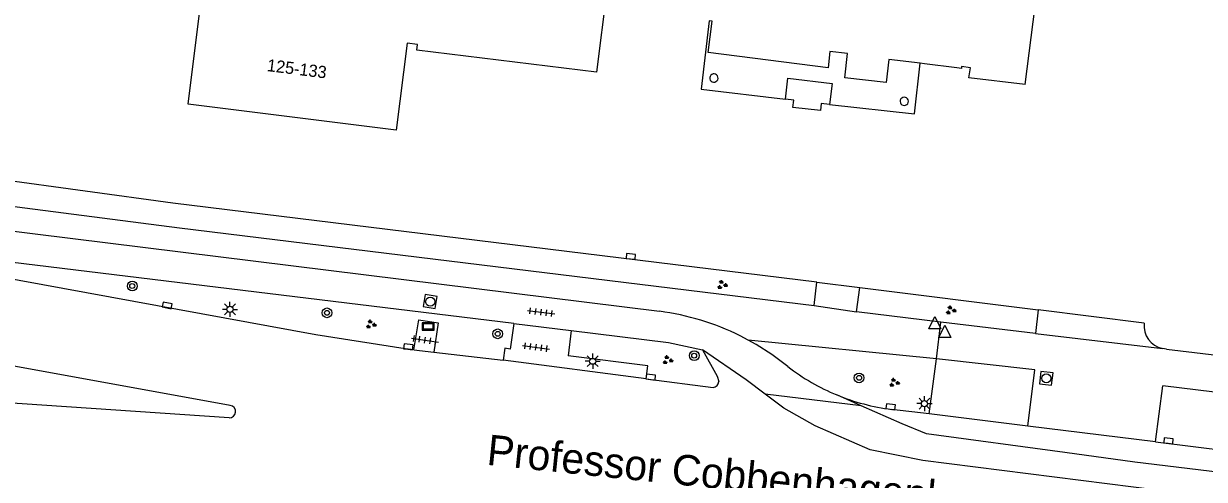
# Model space of a CAD drawing. Extents: x 131000 to 133014, y 396499 to 399001.
# Drawn here: x 131685.7 to 131782.7, y 397002.7 to 397040.1 of the extents above; entities that cross this region are included whole.
import ezdxf

# ---------------------------------------------------------------- set-up
doc = ezdxf.new("R2010")
doc.units = 0
for name, color, linetype in [('gg-anno-huisnummerreeks BGT', 7, 'Continuous'), ('gg-anno-openbare ruimte label', 7, 'Continuous'), ('gg-bbg-hoofdgebouw', 7, 'Continuous'), ('gg-bbg-onder overbouw', 7, 'Continuous'), ('gg-bbg-pand overbouw', 7, 'Continuous'), ('gg-bbg-pilaar onder overbouw', 7, 'Continuous'), ('gg-knt-verharding', 7, 'Continuous'), ('gg-knt-verharding nz', 7, 'Continuous'), ('gt-grn-groengrens', 7, 'Continuous'), ('gt-grn-vlakafsluiter', 7, 'Continuous'), ('gt-grn-weggrens', 7, 'Continuous'), ('gt-symb-boom', 7, 'Continuous'), ('gt-symb-groenvak', 7, 'Continuous'), ('gt-symb-kolk', 7, 'Continuous'), ('gt-symb-lichtmast', 7, 'Continuous'), ('gt-symb-reclamebord', 7, 'Continuous'), ('gt-symb-rioolschacht', 7, 'Continuous'), ('gt-symb-tegel verharding', 7, 'Continuous'), ('gt-symb-waterafsluiter', 7, 'Continuous')]:
    doc.layers.add(name, color=color, linetype=linetype)

# ---------------------------------------------------------------- blocks, each defined once
blk = doc.blocks.new('gt0-KOLK')
at = {"layer": 'gt-symb-kolk'}
blk.add_lwpolyline([(0, 0), (0.375, 0), (0.375, 0.4), (-0.375, 0.4), (-0.375, 0), (0, 0)], dxfattribs=at)
blk = doc.blocks.new('gt0-WAFSL')
at = {"layer": 'gt-symb-waterafsluiter'}
for p, q in [((-0.5, -0.333), (0, 0.667)), ((0, 0.667), (0.5, -0.333)), ((0.5, -0.333), (-0.5, -0.333))]:
    blk.add_line(p, q, dxfattribs=at)
blk = doc.blocks.new('gt0-GRVAK')
at = {"layer": 'gt-symb-groenvak'}
for p, q in [((-0.11, 0.189), (-0.228, 0.24)), ((-0.182, 0.153), (0.088, 0.153)), ((-0.091, 0.211), (-0.156, 0.322)), ((-0.047, 0.214), (-0.047, 0.393)), ((-0.004, 0.211), (0.061, 0.322)), ((0.015, 0.189), (0.133, 0.24)), ((0.262, -0.052), (0.197, 0.059)), ((0.305, -0.049), (0.305, 0.13)), ((0.349, -0.052), (0.414, 0.059)), ((-0.245, -0.228), (-0.363, -0.177)), ((-0.318, -0.264), (-0.047, -0.264)), ((-0.226, -0.206), (-0.291, -0.095)), ((-0.183, -0.203), (-0.183, -0.024)), ((-0.139, -0.206), (-0.074, -0.095)), ((-0.12, -0.228), (-0.002, -0.177)), ((0.243, -0.074), (0.125, -0.023)), ((0.17, -0.11), (0.441, -0.11)), ((0.368, -0.074), (0.486, -0.023))]:
    blk.add_line(p, q, dxfattribs=at)
blk = doc.blocks.new('gt0-LMAST')
at = {"layer": 'gt-symb-lichtmast'}
for p, q in [((-0.182, 0.173), (-0.447, 0.438)), ((-0.005, 0.246), (-0.005, 0.621)), ((0.172, 0.173), (0.437, 0.438)), ((-0.255, -0.004), (-0.63, -0.004)), ((-0.182, -0.181), (-0.447, -0.446)), ((-0.005, -0.254), (-0.005, -0.629)), ((0.437, -0.446), (0.172, -0.181)), ((0.245, -0.004), (0.62, -0.004))]:
    blk.add_line(p, q, dxfattribs=at)
blk.add_circle((-0.005, -0.004), 0.25, dxfattribs=at)
blk = doc.blocks.new('gt0-RS')
at = {"layer": 'gt-symb-rioolschacht'}
blk.add_lwpolyline([(-0.5, -0.5), (0.5, -0.5), (0.5, 0.5), (-0.5, 0.5)], close=True, dxfattribs=at)
blk.add_circle((0, 0), 0.375, dxfattribs=at)
blk = doc.blocks.new('gt0-BOOM')
at = {"layer": 'gt-symb-boom'}
for radius in [0.4, 0.2]:
    blk.add_circle((0, 0), radius, dxfattribs=at)
blk = doc.blocks.new('gt0-TEG1')
at = {"layer": 'gt-symb-tegel verharding'}
for p, q in [((-1.125, 0), (1.125, 0)), ((-0.9, -0.25), (-0.9, 0.25)), ((-0.45, -0.25), (-0.45, 0.25)), ((0, -0.25), (0, 0.25)), ((0.45, -0.25), (0.45, 0.25)), ((0.9, -0.25), (0.9, 0.25))]:
    blk.add_line(p, q, dxfattribs=at)
blk = doc.blocks.new('gt0-RBORD')
at = {"layer": 'gt-symb-reclamebord'}
blk.add_lwpolyline([(-0.5, 0.295), (-0.5, -0.295), (0.5, -0.295), (0.5, 0.295), (-0.5, 0.295)], dxfattribs=at)
blk.add_lwpolyline([(-0.417, -0.212), (0.417, -0.212), (0.417, 0.212), (-0.417, 0.212)], close=True, dxfattribs=at)

msp = doc.modelspace()

# ---------------------------------------------------------------- linework, layer by layer
at = {"layer": 'gg-bbg-hoofdgebouw'}
for points in [[(131733.622, 397042.882), (131732.791, 397036.117), (131718.042, 397037.944), (131718.098, 397038.39), (131717.245, 397038.498), (131716.347, 397031.354), (131699.251, 397033.503), (131700.37, 397042.543), (131697.613, 397042.905), (131698.02, 397046.25), (131700.85, 397045.903), (131701.243, 397049.088), (131694.533, 397049.916), (131696.639, 397066.998), (131728.045, 397063.113)], [(131768.002, 397035.117), (131769.29, 397045.44), (131764.91, 397046.05), (131764.83, 397045.38), (131760.44, 397045.92), (131760.95, 397049.99), (131754.2, 397050.83), (131754.13, 397050.29), (131753.58, 397050.36)], [(131768.002, 397035.117), (131763.371, 397035.671), (131763.486, 397036.497), (131762.773, 397036.583), (131762.751, 397036.427), (131762.364, 397036.482), (131759.722, 397036.817), (131759.365, 397036.861)], [(131751.934, 397033.484), (131751.247, 397033.561), (131751.177, 397032.97), (131748.908, 397033.24), (131748.984, 397033.836), (131748.296, 397033.918)]]:
    msp.add_lwpolyline(points, dxfattribs=at)
at = {"layer": 'gg-bbg-onder overbouw'}
for points in [[(131759.365, 397036.861), (131756.803, 397037.179), (131756.569, 397035.289), (131753.179, 397035.667), (131753.402, 397037.665), (131751.951, 397037.827), (131751.802, 397036.485), (131741.947, 397037.73), (131742.272, 397040.323), (131742.047, 397040.351)], [(131748.296, 397033.918), (131748.503, 397035.645), (131752.141, 397035.209), (131751.934, 397033.484)]]:
    msp.add_lwpolyline(points, dxfattribs=at)
at = {"layer": 'gg-bbg-pand overbouw'}
for points in [[(131742.047, 397040.351), (131741.376, 397034.744), (131748.296, 397033.918)], [(131751.934, 397033.484), (131758.901, 397032.707), (131759.365, 397036.861)]]:
    msp.add_lwpolyline(points, dxfattribs=at)
at = {"layer": 'gg-bbg-pilaar onder overbouw'}
for points in [[(131742.739, 397035.51), (131742.766, 397035.613), (131742.76, 397035.719), (131742.721, 397035.818), (131742.654, 397035.901), (131742.564, 397035.958), (131742.462, 397035.985), (131742.355, 397035.979), (131742.256, 397035.941), (131742.174, 397035.874), (131742.116, 397035.784), (131742.089, 397035.681), (131742.095, 397035.575), (131742.134, 397035.476), (131742.201, 397035.393), (131742.29, 397035.336), (131742.393, 397035.309), (131742.499, 397035.315), (131742.599, 397035.353), (131742.681, 397035.421), (131742.739, 397035.51)], [(131758.388, 397033.635), (131758.402, 397033.74), (131758.383, 397033.845), (131758.333, 397033.939), (131758.256, 397034.012), (131758.16, 397034.058), (131758.055, 397034.072), (131757.95, 397034.053), (131757.856, 397034.003), (131757.783, 397033.926), (131757.737, 397033.83), (131757.723, 397033.725), (131757.742, 397033.62), (131757.792, 397033.526), (131757.869, 397033.453), (131757.965, 397033.407), (131758.07, 397033.393), (131758.175, 397033.412), (131758.269, 397033.462), (131758.342, 397033.539), (131758.388, 397033.635)]]:
    msp.add_lwpolyline(points, dxfattribs=at)
at = {"layer": 'gg-knt-verharding'}
for p, q in [((131698.007, 397025.373), (131683.306, 397027.377)), ((131750.892, 397018.9), (131698.007, 397025.373)), ((131680.73, 397023.59), (131737.96, 397016.5)), ((131750.671, 397016.963), (131750.892, 397018.9)), ((131754.136, 397016.459), (131754.414, 397018.463)), ((131754.414, 397018.463), (131769.064, 397016.617)), ((131750.671, 397016.963), (131754.136, 397016.459)), ((131761.063, 397015.614), (131754.136, 397016.459)), ((131769.064, 397016.617), (131768.831, 397014.667)), ((131726.001, 397015.497), (131730.715, 397014.923)), ((131768.831, 397014.667), (131761.063, 397015.614)), ((131730.715, 397014.923), (131730.46, 397012.83)), ((131745.244, 397014.131), (131744.58, 397014.49)), ((131768.831, 397014.667), (131779.253, 397013.44)), ((131702.7, 397008.78), (131674.37, 397013.89)), ((131760.695, 397012.597), (131745.244, 397014.131)), ((131779.598, 397013.399), (131779.253, 397013.44)), ((131779.598, 397013.399), (131785.872, 397012.63)), ((131717.796, 397013.326), (131719.417, 397013.139)), ((131719.417, 397013.139), (131725.11, 397012.48)), ((131736.86, 397010.954), (131725.11, 397012.48)), ((131737, 397012.03), (131730.46, 397012.83)), ((131736.86, 397010.954), (131737, 397012.03)), ((131736.86, 397010.954), (131742.359, 397010.243)), ((131702.61, 397007.75), (131673.81, 397009.7)), ((131778.694, 397005.771), (131779.283, 397010.389)), ((131803.578, 397007.367), (131779.283, 397010.389)), ((131760.096, 397008.072), (131757.02, 397008.448)), ((131768.204, 397007.081), (131760.096, 397008.072)), ((131778.694, 397005.771), (131768.204, 397007.081)), ((131778.694, 397005.771), (131803.001, 397002.775))]:
    msp.add_line(p, q, dxfattribs=at)
for points in [[(131682.631, 397025.413), (131698.552, 397023.344), (131750.671, 397016.963)], [(131726.001, 397015.497), (131681.45, 397020.92), (131676.98, 397021.84), (131675.74, 397022.54)], [(131717.796, 397013.326), (131717.07, 397013.41), (131709.75, 397014.58), (131675.92, 397020.74)], [(131717.796, 397013.326), (131718.195, 397015.803), (131719.773, 397015.558), (131719.417, 397013.139)], [(131726.001, 397015.497), (131725.7, 397013.4), (131725.25, 397013.47), (131725.11, 397012.48)], [(131730.715, 397014.923), (131738.71, 397013.95), (131741.48, 397013.33)], [(131748.5, 397011.96), (131747.18, 397012.96), (131745.907, 397013.772), (131745.244, 397014.131)], [(131741.48, 397013.33), (131742.7, 397011.17), (131742.82, 397010.74)], [(131768.204, 397007.081), (131768.771, 397011.682), (131760.695, 397012.597)]]:
    msp.add_lwpolyline(points, dxfattribs=at)
for centre, radius, start, end in [((131735.24, 396995.635), 21.041, 63.64798, 82.57278), ((131779.645, 397015.288), 1.889, 172.59031, 258.03819), ((131759.206, 397025.824), 17.517, 232.32373, 247.57503), ((131742.326, 397010.736), 0.494, 273.88068, 0.42345), ((131759.192, 397025.824), 17.511, 247.61776, 262.87505), ((131702.635, 397008.267), 0.517, 355.023, 82.74599), ((131702.635, 397008.267), 0.517, 267.26289, 355.04884)]:
    msp.add_arc(centre, radius, start, end, dxfattribs=at)
at = {"layer": 'gg-knt-verharding nz'}
msp.add_line((131754.525, 397008.749), (131752.524, 397009.632), dxfattribs=at)
for points in [[(131746.638, 397009.699), (131745.073, 397010.865), (131741.48, 397013.33)], [(131922.171, 396984.164), (131898.194, 396987.151), (131862.262, 396991.482), (131823.017, 396996.367), (131803.043, 396998.92), (131781.203, 397001.525), (131759.597, 397004.251), (131755.251, 397005.141), (131750.751, 397007.092), (131748.18, 397008.55), (131746.638, 397009.699)], [(131922.392, 396986.15), (131897.976, 396989.158), (131836.059, 396996.94), (131797.554, 397001.628), (131777.007, 397004.104), (131771.251, 397004.913), (131759.884, 397006.448), (131757.887, 397007.264), (131754.525, 397008.749)]]:
    msp.add_lwpolyline(points, dxfattribs=at)
at = {"layer": 'gt-grn-groengrens'}
msp.add_line((131760.096, 397008.072), (131760.695, 397012.597), dxfattribs=at)
at = {"layer": 'gt-grn-vlakafsluiter'}
for p, q in [((131750.892, 397018.9), (131754.414, 397018.463)), ((131777.771, 397015.532), (131769.064, 397016.617))]:
    msp.add_line(p, q, dxfattribs=at)
at = {"layer": 'gt-grn-weggrens'}
for p, q in [((131760.695, 397012.597), (131761.063, 397015.614)), ((131754.525, 397008.749), (131746.638, 397009.699))]:
    msp.add_line(p, q, dxfattribs=at)

# ---------------------------------------------------------------- block references
at = {"layer": 'gt-symb-boom'}
for p in [(131694.662, 397018.575), (131710.652, 397016.373), (131724.677, 397014.649), (131740.812, 397012.86), (131754.351, 397011.034)]:
    msp.add_blockref('gt0-BOOM', p, dxfattribs=at)
at = {"layer": 'gt-symb-groenvak'}
for p in [(131743.096, 397018.67), (131761.872, 397016.579), (131714.253, 397015.423), (131738.617, 397012.495), (131757.231, 397010.643)]:
    msp.add_blockref('gt0-GRVAK', p, dxfattribs=at)
at = {"layer": 'gt-symb-kolk'}
for p, rotation in [((131735.587, 397020.806), -5.682084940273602), ((131697.495, 397016.785), -11.006664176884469), ((131717.307, 397013.387), -6.776782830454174), ((131737.22, 397010.907), -7.409184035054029), ((131756.916, 397008.468), -7.00425924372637), ((131779.742, 397005.664), -5.853091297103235)]:
    msp.add_blockref('gt0-KOLK', p, dxfattribs=dict(at, rotation=rotation))
at = {"layer": 'gt-symb-lichtmast'}
for p in [(131702.693, 397016.664), (131732.478, 397012.405), (131759.718, 397008.923)]:
    msp.add_blockref('gt0-LMAST', p, dxfattribs=at)
at = {"layer": 'gt-symb-reclamebord'}
msp.add_blockref('gt0-RBORD', (131718.964, 397015.258), dxfattribs=at)
at = {"layer": 'gt-symb-rioolschacht'}
for p, rotation in [((131719.132, 397017.292), 170.67893928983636), ((131769.723, 397010.997), -6.549091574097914)]:
    msp.add_blockref('gt0-RS', p, dxfattribs=dict(at, rotation=rotation))
at = {"layer": 'gt-symb-tegel verharding'}
for p, rotation in [((131728.235, 397016.418), -6.947410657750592), ((131718.697, 397014.137), -8.397572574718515), ((131727.82, 397013.546), -7.409184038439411)]:
    msp.add_blockref('gt0-TEG1', p, dxfattribs=dict(at, rotation=rotation))
at = {"layer": 'gt-symb-waterafsluiter'}
for p in [(131760.57, 397015.403), (131761.392, 397014.681)]:
    msp.add_blockref('gt0-WAFSL', p, dxfattribs=at)

# ---------------------------------------------------------------- texts
at = {"layer": 'gg-anno-huisnummerreeks BGT'}
msp.add_text('125-133', height=1, rotation=352.8, dxfattribs=at).set_placement((131705.688, 397036.223))
at = {"layer": 'gg-anno-openbare ruimte label'}
msp.add_text('Professor Cobbenhagenlaan', height=2.5, rotation=354.1, dxfattribs=at).set_placement((131723.711, 397003.906))

doc.saveas('drawing.dxf')
